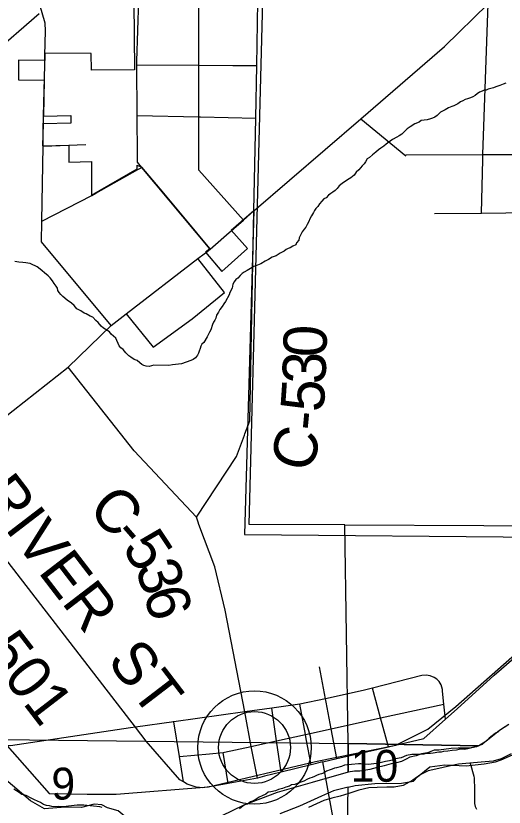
# Model space of a CAD drawing. Extents: x -8.5 to 18.7, y -20.3 to 7.
# Drawn here: x -7.484 to -6.202, y -0.955 to 1.123 of the extents above; entities that cross this region are included whole.
import ezdxf

# ---------------------------------------------------------------- set-up
doc = ezdxf.new("R2010")
doc.units = 0
for name, color, linetype in [('Default', 7, 'Continuous'), ('GM_X_City_Street', 7, 'Continuous'), ('GM_X_County_Road', 7, 'Continuous'), ('GM_X_County_Road_Text', 7, 'Continuous'), ('GM_X_Major_River', 7, 'Continuous'), ('GM_X_Minor_River', 7, 'Continuous'), ('GM_X_Rail_Line', 7, 'Continuous'), ('GM_X_Section', 7, 'Continuous'), ('GM_X_Section_Text', 7, 'Continuous'), ('GM_X_Township_Road', 7, 'Continuous'), ('GM_X_Unincorporated', 7, 'Continuous'), ('GM_X_Unincorporated_Location', 7, 'Continuous')]:
    doc.layers.add(name, color=color, linetype=linetype)

msp = doc.modelspace()

# ---------------------------------------------------------------- linework, layer by layer
at = {"layer": 'Default'}
msp.add_lwpolyline([(-8.4587, 1.1961), (-8.4587, -0.6305), (-8.411, -0.6085), (-8.3737, -0.5891), (-8.3409, -0.5697), (-8.2617, -0.5187), (-8.2108, -0.4986), (-8.1485, -0.4855), (-8.0742, -0.48), (-7.9779, -0.4761), (-7.9316, -0.4712), (-7.8689, -0.4929), (-7.7867, -0.5557), (-7.6679, -0.6847), (-7.6012, -0.7761), (-6.6113, -0.7874), (-6.6199, -0.2136), (-6.8707, -0.2124), (-6.8353, 1.1629), (-8.3017, 1.206)], close=True, dxfattribs=at)
msp.add_lwpolyline([(-6.6439, -2.7777), (-6.6114, -0.9019), (-6.6494, -0.9115), (-6.6814, -0.9256), (-6.7392, -0.9525), (-6.7909, -0.9718)], dxfattribs=at)
at = {"layer": 'GM_X_City_Street'}
for p, q in [((-6.9141, 0.9932), (-6.8512, 0.9929)), ((-6.9991, 0.8578), (-6.8539, 0.8544)), ((-7.4122, 0.781), (-7.3, 0.7852))]:
    msp.add_line(p, q, dxfattribs=at)
for points in [[(-6.8858, 0.5872), (-7.0031, 0.7177), (-7.0033, 0.8579), (-7.0034, 0.9937), (-7.0036, 1.1639)], [(-7.1738, 1.1597), (-7.1725, 0.9817), (-7.2848, 0.9808), (-7.2856, 1.0247), (-7.4074, 1.0256), (-7.4078, 1.0059), (-7.4763, 1.0071), (-7.4763, 0.9555), (-7.4089, 0.9544), (-7.4109, 0.86), (-7.3395, 0.8616), (-7.3395, 0.8415), (-7.4118, 0.8398), (-7.4133, 0.7823), (-7.3447, 0.7835), (-7.3447, 0.7388), (-7.2848, 0.7409), (-7.2848, 0.6528), (-7.1653, 0.7218), (-7.1653, 0.7308), (-7.1533, 0.7263), (-7.1053, 0.6691), (-7.0436, 0.5951), (-6.9749, 0.5126), (-6.9857, 0.5026), (-6.9424, 0.4516), (-6.8751, 0.5121), (-6.9182, 0.5606), (-6.8591, 0.6123), (-6.8834, -0.239), (-6.1073, -0.2453)], [(-6.2609, 0.6056), (-6.2578, 0.7458), (-6.2575, 0.7588), (-6.2436, 1.1546)], [(-7.1661, 0.9946), (-7.0034, 0.9937), (-6.9141, 0.9932)], [(-7.1651, 0.8616), (-7.0033, 0.8579), (-6.9991, 0.8578)], [(-6.5782, 0.8529), (-6.4601, 0.7555), (-6.4601, 0.7587), (-6.2575, 0.7588), (-6.0921, 0.7588), (-6.0741, 0.759), (-5.8579, 0.7609), (-5.666, 0.7625), (-5.5867, 0.7632), (-5.5812, 0.7633), (-5.5495, 0.7636), (-5.4479, 0.7645), (-5.3113, 0.7656), (-5.2005, 0.7666), (-5.1799, 0.7668), (-5.1704, 0.7669), (-4.9326, 0.769)], [(-6.3845, 0.6044), (-6.2609, 0.6056), (-6.0683, 0.6074), (-5.8704, 0.6093), (-5.8598, 0.6094), (-5.5495, 0.6125), (-5.3564, 0.6143)]]:
    msp.add_lwpolyline(points, dxfattribs=at)
at = {"layer": 'GM_X_County_Road'}
for p, q in [((-7.1658, 1.0047), (-7.1611, 1.1659)), ((-7.4074, 0.9991), (-7.407, 1.0188)), ((-7.4109, 0.8605), (-7.4084, 0.9595)), ((-6.9736, 0.5105), (-7.1528, 0.7252)), ((-6.9895, 0.4982), (-6.9736, 0.5105))]:
    msp.add_line(p, q, dxfattribs=at)
for points in [[(-7.407, 1.0188), (-7.4053, 1.0837), (-7.4068, 1.104), (-7.4263, 1.1738)], [(-6.8587, 0.6109), (-6.8539, 0.8544), (-6.8512, 0.9929), (-6.848, 1.1613)], [(-6.8587, 0.6109), (-6.5782, 0.8529), (-6.3581, 1.0428), (-6.2436, 1.1546)], [(-7.4084, 0.9595), (-7.4075, 0.9952), (-7.4074, 0.9991)], [(-7.1528, 0.7252), (-7.1641, 0.7392), (-7.1643, 0.7569), (-7.1651, 0.8616), (-7.1661, 0.9946), (-7.1658, 1.0047)], [(-7.4114, 0.8412), (-7.4113, 0.8431), (-7.4109, 0.8605)], [(-7.4122, 0.781), (-7.4122, 0.7836), (-7.4114, 0.8412)], [(-7.233, 0.3106), (-7.4158, 0.5299), (-7.415, 0.5844), (-7.4122, 0.781)], [(-6.9305, 0.5481), (-6.8858, 0.5872), (-6.8587, 0.6109)], [(-6.8822, 0.0259), (-6.8695, 0.0602), (-6.8587, 0.6109)], [(-6.9736, 0.5105), (-6.9592, 0.523), (-6.9305, 0.5481)], [(-8.4587, -0.5698), (-8.4462, -0.5626), (-8.2255, -0.4185), (-8.145, -0.3677), (-8.0053, -0.2794), (-7.9903, -0.27), (-7.9444, -0.241), (-7.781, -0.1308), (-7.6907, -0.07), (-7.6232, -0.0169), (-7.4908, 0.0872), (-7.3461, 0.201), (-7.233, 0.3106), (-7.1941, 0.3406), (-7.0054, 0.4859), (-6.9895, 0.4982)], [(-7.0028, -0.212), (-7.0048, -0.2065), (-7.0097, -0.1934), (-7.1729, -0.019), (-7.3461, 0.201)], [(-7.0097, -0.1934), (-6.9042, -0.0336), (-6.8836, 0.0223), (-6.8822, 0.0259)], [(-6.8496, -0.8783), (-6.9266, -0.8929), (-6.9592, -0.8991), (-6.9923, -0.9037), (-7.0106, -0.9019), (-7.0336, -0.8946), (-7.0434, -0.8886), (-7.0528, -0.8829), (-7.1414, -0.7815), (-7.1697, -0.7449), (-7.6907, -0.07)], [(-6.8496, -0.8783), (-6.8655, -0.7952), (-6.8828, -0.7046), (-6.934, -0.4374), (-6.9613, -0.3239), (-7.0028, -0.212)], [(-6.6781, -0.8357), (-6.6412, -0.8272), (-6.5055, -0.7962), (-6.4123, -0.7748), (-6.3554, -0.7232), (-6.3254, -0.6961), (-6.2278, -0.6083), (-6.1056, -0.5018), (-5.9683, -0.3784), (-5.9156, -0.3124), (-5.8704, -0.2387)], [(-6.6781, -0.8357), (-6.7086, -0.8433), (-6.7872, -0.8628), (-6.8305, -0.8736), (-6.8496, -0.8783)], [(-6.6278, -1.2163), (-6.6286, -1.1035), (-6.6781, -0.8357)]]:
    msp.add_lwpolyline(points, dxfattribs=at)
at = {"layer": 'GM_X_Major_River'}
for points in [[(-6.2005, -0.7447), (-6.2074, -0.7492), (-6.2128, -0.7529), (-6.2181, -0.7574), (-6.2242, -0.7604), (-6.2334, -0.7671), (-6.2411, -0.7739), (-6.2518, -0.7829), (-6.2595, -0.7897), (-6.2648, -0.7919), (-6.274, -0.7963), (-6.2869, -0.7985), (-6.2975, -0.8014), (-6.3059, -0.8029), (-6.3143, -0.8028), (-6.3196, -0.8035), (-6.3272, -0.8049), (-6.3386, -0.8056), (-6.3492, -0.8077), (-6.3606, -0.8084), (-6.3667, -0.8099), (-6.3728, -0.8106), (-6.388, -0.8127), (-6.3949, -0.8134), (-6.4063, -0.814), (-6.4124, -0.8155), (-6.4207, -0.8154), (-6.4306, -0.8161), (-6.4389, -0.816), (-6.4443, -0.8167), (-6.4579, -0.8188), (-6.4717, -0.8248), (-6.4869, -0.8277), (-6.496, -0.8314), (-6.5029, -0.8328), (-6.5135, -0.835), (-6.5272, -0.8386), (-6.5364, -0.8401), (-6.5508, -0.8422), (-6.5584, -0.8429), (-6.5668, -0.8421), (-6.5728, -0.842), (-6.5782, -0.8412), (-6.5842, -0.8411), (-6.6025, -0.8425), (-6.6139, -0.8439), (-6.6207, -0.8446), (-6.6283, -0.8483), (-6.642, -0.8512), (-6.6474, -0.8526), (-6.6535, -0.8549), (-6.6588, -0.8563), (-6.6679, -0.86), (-6.6756, -0.8653), (-6.6809, -0.8675), (-6.6878, -0.8689), (-6.6939, -0.8719), (-6.6992, -0.8742), (-6.7061, -0.8764), (-6.7122, -0.8786), (-6.7183, -0.8816), (-6.7274, -0.8868), (-6.7411, -0.8904), (-6.7511, -0.8949), (-6.7602, -0.8963), (-6.7655, -0.8993), (-6.7747, -0.9023), (-6.7838, -0.906), (-6.7937, -0.9082), (-6.8021, -0.9119), (-6.8143, -0.914), (-6.8211, -0.9155), (-6.8273, -0.9207), (-6.8372, -0.9252), (-6.8448, -0.9281), (-6.8578, -0.9371), (-6.8677, -0.9408), (-6.8754, -0.9468), (-6.8822, -0.949), (-6.8876, -0.952), (-6.8967, -0.9595)], [(-6.183, -0.8147), (-6.2097, -0.8281), (-6.231, -0.834), (-6.2516, -0.836), (-6.282, -0.838), (-6.3025, -0.8401), (-6.3215, -0.8422), (-6.3428, -0.8458), (-6.3618, -0.8501), (-6.3809, -0.8553), (-6.4014, -0.8596), (-6.4205, -0.8685), (-6.4411, -0.8835), (-6.4671, -0.8977), (-6.4907, -0.902), (-6.5097, -0.9018), (-6.5355, -0.9031), (-6.5567, -0.9037), (-6.5834, -0.9102), (-6.6093, -0.9191), (-6.6322, -0.9257), (-6.6542, -0.9308), (-6.6748, -0.9374), (-6.6946, -0.9463), (-6.7152, -0.956)], [(-7.2566, -0.9552), (-7.2627, -0.9536), (-7.2794, -0.952), (-7.2968, -0.9503), (-7.3052, -0.9494), (-7.3226, -0.9493), (-7.3455, -0.9521), (-7.3515, -0.9528), (-7.3622, -0.9534), (-7.3675, -0.9541), (-7.3728, -0.9533), (-7.3804, -0.954), (-7.3887, -0.9532), (-7.3956, -0.9516), (-7.4032, -0.9507), (-7.4107, -0.9476), (-7.419, -0.9422), (-7.4349, -0.9352), (-7.4432, -0.9314), (-7.456, -0.9244), (-7.4682, -0.9212), (-7.4749, -0.9159), (-7.4885, -0.9074)]]:
    msp.add_lwpolyline(points, dxfattribs=at)
at = {"layer": 'GM_X_Minor_River'}
for points in [[(-6.1976, 0.9467), (-6.2045, 0.9438), (-6.2129, 0.9401), (-6.2236, 0.9365), (-6.2297, 0.9343), (-6.2365, 0.9329), (-6.2434, 0.9307), (-6.2487, 0.9285), (-6.254, 0.9278), (-6.2594, 0.9256), (-6.2662, 0.9227), (-6.2724, 0.9182), (-6.2777, 0.9145), (-6.2839, 0.9108), (-6.29, 0.9079), (-6.2976, 0.9057), (-6.3045, 0.9035), (-6.3106, 0.9006), (-6.3159, 0.8976), (-6.3236, 0.8924), (-6.3335, 0.8872), (-6.3389, 0.8851), (-6.348, 0.8814), (-6.3564, 0.8762), (-6.3687, 0.8703), (-6.3772, 0.8613), (-6.3833, 0.8569), (-6.3894, 0.8547), (-6.3955, 0.8525), (-6.4039, 0.8503), (-6.4198, 0.8483), (-6.4252, 0.8438), (-6.4359, 0.8394), (-6.4481, 0.832), (-6.4566, 0.8268), (-6.4627, 0.8208), (-6.4704, 0.8126), (-6.4773, 0.8081), (-6.4835, 0.8044), (-6.4949, 0.7985), (-6.5011, 0.7941), (-6.5118, 0.7866), (-6.5172, 0.7814), (-6.5256, 0.7755), (-6.5318, 0.7718), (-6.5387, 0.765), (-6.5471, 0.7583), (-6.5548, 0.7516), (-6.561, 0.7479), (-6.5656, 0.7404), (-6.5695, 0.7351), (-6.5741, 0.7299), (-6.5788, 0.7239), (-6.5834, 0.7186), (-6.5903, 0.7126), (-6.5958, 0.7051), (-6.6042, 0.6977), (-6.6127, 0.6925), (-6.6272, 0.6828), (-6.6349, 0.6769), (-6.6403, 0.6701), (-6.645, 0.6648), (-6.6511, 0.6604), (-6.6565, 0.6567), (-6.6626, 0.6522), (-6.6688, 0.6455), (-6.6749, 0.6425), (-6.6803, 0.6365), (-6.6865, 0.6298), (-6.6911, 0.623)], [(-6.6911, 0.623), (-6.6958, 0.6178), (-6.6996, 0.6125), (-6.702, 0.6072), (-6.7075, 0.5982), (-6.7114, 0.5907), (-6.7145, 0.5831), (-6.7192, 0.5756), (-6.7224, 0.5688), (-6.727, 0.5628), (-6.7317, 0.556), (-6.7395, 0.5402), (-6.7404, 0.5341), (-6.7465, 0.5274), (-6.7489, 0.5221), (-6.7565, 0.5184), (-6.7634, 0.514), (-6.7688, 0.5125), (-6.7741, 0.5096), (-6.7795, 0.5051), (-6.7894, 0.4999), (-6.8002, 0.4933), (-6.8055, 0.4911), (-6.8108, 0.4896), (-6.82, 0.4837), (-6.8292, 0.4793), (-6.8407, 0.4719), (-6.8537, 0.4667), (-6.859, 0.4653), (-6.8766, 0.4549), (-6.8842, 0.4505), (-6.8896, 0.4468), (-6.895, 0.4415), (-6.9004, 0.4348), (-6.9058, 0.4311), (-6.9104, 0.4251), (-6.9136, 0.4183), (-6.916, 0.4084), (-6.9215, 0.3971), (-6.9239, 0.3911), (-6.9333, 0.373), (-6.9372, 0.367), (-6.9418, 0.3602), (-6.948, 0.352), (-6.9512, 0.3452), (-6.9566, 0.3377), (-6.959, 0.3293), (-6.9614, 0.3241), (-6.9645, 0.3188), (-6.9669, 0.3127), (-6.9717, 0.2991), (-6.9748, 0.2924), (-6.9779, 0.2871), (-6.9811, 0.2803), (-6.9897, 0.2652), (-6.995, 0.2615), (-6.9982, 0.2555), (-6.9998, 0.2502), (-7.0022, 0.2426), (-7.0045, 0.2374), (-7.0069, 0.2321), (-7.0123, 0.2253), (-7.0185, 0.2209), (-7.0238, 0.2179), (-7.049, 0.2099), (-7.0725, 0.2065), (-7.0816, 0.2051), (-7.121, 0.2057), (-7.1332, 0.2028), (-7.1415, 0.203), (-7.1476, 0.2053), (-7.1528, 0.2077), (-7.158, 0.2123), (-7.1655, 0.2185), (-7.1731, 0.2209), (-7.182, 0.2271), (-7.1873, 0.2302), (-7.1947, 0.238), (-7.2014, 0.2472), (-7.2082, 0.2518), (-7.2119, 0.2572), (-7.2214, 0.2771), (-7.2333, 0.2871), (-7.2378, 0.2933), (-7.2535, 0.3034), (-7.2595, 0.3088), (-7.2677, 0.318), (-7.2736, 0.3234), (-7.2811, 0.3319), (-7.2886, 0.3351), (-7.2991, 0.3405), (-7.3044, 0.3429), (-7.3126, 0.3483), (-7.3232, 0.3538), (-7.3306, 0.3623), (-7.3373, 0.3692), (-7.3485, 0.377), (-7.3605, 0.3863), (-7.365, 0.3917), (-7.3702, 0.3971), (-7.3731, 0.4024)], [(-7.3731, 0.4024), (-7.3745, 0.4078), (-7.3775, 0.4131), (-7.3827, 0.4208), (-7.3871, 0.4277), (-7.3938, 0.4354), (-7.399, 0.4408), (-7.408, 0.4485), (-7.4147, 0.4539), (-7.4199, 0.4578), (-7.4274, 0.464), (-7.4327, 0.4671), (-7.4387, 0.4695), (-7.4462, 0.4734), (-7.4523, 0.4735), (-7.4575, 0.4751), (-7.4651, 0.476), (-7.4757, 0.4769), (-7.4863, 0.4786)], [(-6.2913, -0.839), (-6.2816, -0.873), (-6.2808, -0.8783), (-6.2802, -0.8904), (-6.2795, -0.8958), (-6.28, -0.9451), (-6.2778, -0.9527), (-6.2741, -0.9596)]]:
    msp.add_lwpolyline(points, dxfattribs=at)
at = {"layer": 'GM_X_Rail_Line'}
for points in [[(-7.4222, 1.129), (-8.0578, 0.5773), (-8.4587, 0.2295)], [(-8.4587, 0.0992), (-8.4442, 0.1019), (-8.3184, 0.0785), (-8.2217, 0.0258), (-8.137, -0.0271), (-8.02, -0.1891), (-7.8636, -0.3868), (-7.5127, -0.7863), (-7.3957, -0.919), (-7.2962, -0.9209), (-7.2201, -0.9209), (-6.9782, -0.9014), (-6.6972, -0.835), (-6.4865, -0.7921), (-6.4022, -0.7496), (-6.3285, -0.6906), (-6.1451, -0.5286), (-5.9188, -0.3218), (-5.7222, 0.0021), (-5.3255, 0.6938), (-4.9348, 0.925), (-4.9167, 0.9462)]]:
    msp.add_lwpolyline(points, dxfattribs=at)
at = {"layer": 'GM_X_Section'}
for points in [[(-6.1895, -0.7376), (-6.2139, -0.7533), (-6.2497, -0.7826), (-6.268, -0.7938), (-6.6113, -0.7874), (-6.6199, -0.2136), (-5.1604, -0.2199)], [(-6.6439, -2.7777), (-6.6114, -0.9019), (-6.5925, -0.8975), (-6.5409, -0.8926), (-6.4711, -0.8916), (-6.44, -0.8865), (-6.4293, -0.8752), (-6.3965, -0.849), (-6.3578, -0.8439), (-6.3017, -0.8459), (-6.254, -0.8409), (-6.2244, -0.8359), (-6.2099, -0.8307), (-6.1643, -0.8105)]]:
    msp.add_lwpolyline(points, dxfattribs=at)
for points in [[(-6.6113, -0.7874), (-6.6111, -0.8624), (-6.7061, -0.8898), (-6.7973, -0.9164), (-6.8847, -0.9498), (-7.0026, -1.0066), (-7.0687, -1.0296), (-7.0975, -1.0225), (-7.1299, -1.0011), (-7.1481, -0.9994), (-7.1844, -0.9893), (-7.2153, -0.964), (-7.2433, -0.9562), (-7.2576, -0.9485), (-7.2781, -0.9469), (-7.3115, -0.9557), (-7.3539, -0.9546), (-7.4085, -0.9595), (-7.4447, -0.938), (-7.5155, -0.8776), (-7.5712, -0.8218), (-7.6012, -0.7761)], [(-6.6113, -0.7874), (-6.268, -0.7938), (-6.2917, -0.7996), (-6.2984, -0.7996), (-6.3077, -0.7996), (-6.3225, -0.7996), (-6.3412, -0.8009), (-6.3734, -0.8049), (-6.3854, -0.8049), (-6.4028, -0.8116), (-6.4189, -0.8143), (-6.4323, -0.8197), (-6.4497, -0.8237), (-6.4591, -0.829), (-6.4711, -0.8344), (-6.4845, -0.8384), (-6.4979, -0.8411), (-6.5166, -0.8464), (-6.5354, -0.8505), (-6.5541, -0.8558), (-6.5809, -0.8598), (-6.5943, -0.8598), (-6.6111, -0.8624)]]:
    msp.add_lwpolyline(points, close=True, dxfattribs=at)
at = {"layer": 'GM_X_Township_Road'}
for p, q in [((-6.6587, -0.7346), (-6.6692, -0.679)), ((-6.7086, -0.8433), (-6.7213, -0.7752)), ((-7.054, -0.822), (-6.975, -0.8147)), ((-6.9266, -0.8929), (-6.9394, -0.8115))]:
    msp.add_line(p, q, dxfattribs=at)
for points in [[(-7.274, 0.6576), (-7.1635, 0.7201), (-7.1528, 0.7252)], [(-7.415, 0.5844), (-7.2844, 0.6517), (-7.274, 0.6576)], [(-7.1941, 0.3406), (-7.1231, 0.2529), (-7.0209, 0.3279), (-6.9362, 0.3968), (-7.0054, 0.4859)], [(-7.183, -0.7468), (-7.4974, -0.7939), (-7.5308, -0.7922), (-7.5445, -0.7846), (-7.5544, -0.777), (-7.5884, -0.7366), (-7.8136, -0.4824)], [(-6.6692, -0.679), (-6.6709, -0.6698), (-6.6867, -0.5864)], [(-6.3554, -0.7232), (-6.3598, -0.684), (-6.3636, -0.6505), (-6.364, -0.6454), (-6.3675, -0.6338), (-6.3726, -0.6251), (-6.3788, -0.6186), (-6.3851, -0.6141), (-6.3957, -0.6095), (-6.4062, -0.6079), (-6.4177, -0.609), (-6.547, -0.6421), (-6.5714, -0.6483), (-6.6709, -0.6698), (-6.7381, -0.6843), (-6.8116, -0.6946), (-6.8828, -0.7046), (-7.0686, -0.7307), (-7.1697, -0.7449), (-7.183, -0.7468)], [(-6.5055, -0.7962), (-6.5259, -0.7205), (-6.547, -0.6421)], [(-6.9356, -0.8106), (-6.8655, -0.7952), (-6.8588, -0.7938), (-6.7991, -0.7806), (-6.7233, -0.764), (-6.656, -0.7492), (-6.5259, -0.7205), (-6.3598, -0.684)], [(-6.7213, -0.7752), (-6.7233, -0.764), (-6.7381, -0.6843)], [(-6.7872, -0.8628), (-6.7991, -0.7806), (-6.8116, -0.6946)], [(-7.0434, -0.8886), (-7.054, -0.822), (-7.0686, -0.7307), (-7.0689, -0.729)], [(-6.6412, -0.8272), (-6.656, -0.7492), (-6.6587, -0.7346)], [(-6.975, -0.8147), (-6.9394, -0.8115), (-6.9356, -0.8106)]]:
    msp.add_lwpolyline(points, dxfattribs=at)
at = {"layer": 'GM_X_Unincorporated'}
for radius in [0.1488, 0.0943]:
    msp.add_circle((-6.8571, -0.798), radius, dxfattribs=at)
at = {"layer": 'GM_X_Unincorporated_Location'}
msp.add_line((-6.8571, -0.798), (-6.8571, -0.798), dxfattribs=at)

# ---------------------------------------------------------------- texts
at = {"layer": 'GM_X_County_Road_Text'}
for s, height, rotation, p in [('0', 0.1136, 88.5051, (-6.6685, 0.226)), ('3', 0.1136, 88.0109, (-6.671, 0.155)), ('5', 0.1136, 86.1681, (-6.6759, 0.0811)), ('-', 0.1136, 84.6255, (-6.6805, 0.0314)), ('C', 0.1136, 74.5087, (-6.7094, -0.0801)), ('RIVER', 0.11364, 307.5127, (-7.5814, -0.1359)), ('C', 0.1136, 312.8828, (-7.2978, -0.1746)), ('-', 0.1136, 311.089, (-7.2349, -0.2423)), ('5', 0.1136, 303.4317, (-7.2067, -0.2742)), ('3', 0.1136, 288.936, (-7.1714, -0.3258)), ('C-501', 0.11364, 307.5853, (-7.6683, -0.4202)), ('6', 0.1136, 285.1262, (-7.1493, -0.3902)), ('ST', 0.11364, 307.4598, (-7.2463, -0.5709))]:
    msp.add_text(s, height=height, rotation=rotation, dxfattribs=at).set_placement(p)
at = {"layer": 'GM_X_Section_Text'}
for s, height, p in [('10', 0.08371, (-6.6043, -0.888)), ('9', 0.0837, (-7.3902, -0.9347))]:
    msp.add_text(s, height=height, rotation=0, dxfattribs=at).set_placement(p)

doc.saveas('drawing.dxf')
